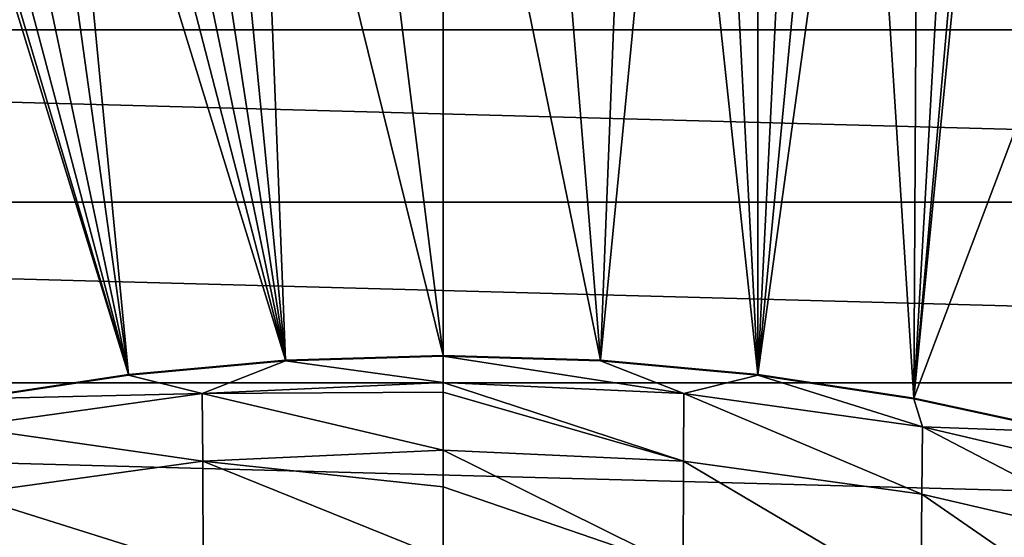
# Model space of a CAD drawing. Header units: metres. Extents: x -25 to 70, y -236 to 25.
# Tile 263 of 296: x -2.51 to 3.33, y 14.43 to 17.49. Entities that reach past the tile are written whole.
import ezdxf

# ---------------------------------------------------------------- set-up
doc = ezdxf.new("R2010")
doc.units = ezdxf.units.M
doc.layers.add('solid_10481002', color=7, linetype='CONTINUOUS')

msp = doc.modelspace()

# ---------------------------------------------------------------- linework, layer by layer
at = {"layer": 'solid_10481002'}
for points in [[(-0.933872, 15.474991, 287.458893), (-1.626902, 19.976355, 155.86348), (-1.867002, 19.960659, 155.71022)], [(-0.933872, 15.474991, 287.458893), (-1.374476, 19.990765, 155.995056), (-1.626902, 19.976355, 155.86348)], [(-0.933872, 15.474991, 287.458893), (-1.111799, 20.003328, 156.103912), (-1.374476, 19.990765, 155.995056)], [(-0.564046, 20.021196, 156.250687), (-1.111799, 20.003328, 156.103912), (0, 15.503139, 287.459015)], [(-0.933872, 15.474991, 287.458893), (0, 15.503139, 287.459015), (-1.111799, 20.003328, 156.103912)], [(-0.564046, 20.021196, 156.250687), (0, 15.503139, 287.459015), (0, 20.027439, 156.300003)], [(0, 20.027439, 156.300003), (0, 15.503139, 287.459015), (0.934353, 15.474962, 287.458862)], [(0.564052, 20.021196, 156.250671), (0, 20.027439, 156.300003), (0.934353, 15.474962, 287.458862)], [(1.111809, 20.003328, 156.103912), (0.564052, 20.021196, 156.250671), (0.934353, 15.474962, 287.458862)], [(1.374491, 19.990763, 155.995041), (1.111809, 20.003328, 156.103912), (0.934353, 15.474962, 287.458862)], [(1.374491, 19.990763, 155.995041), (0.934353, 15.474962, 287.458862), (1.866152, 15.390412, 287.459015)], [(1.626934, 19.976353, 155.863464), (1.374491, 19.990763, 155.995041), (1.866152, 15.390412, 287.459015)], [(1.867024, 19.960657, 155.710205), (1.626934, 19.976353, 155.863464), (1.866152, 15.390412, 287.459015)], [(-1.86553, 15.390486, 287.459045), (-2.302216, 19.927872, 155.343964), (-2.493779, 19.912106, 155.134125)], [(-0.933872, 15.474991, 287.458893), (-2.092766, 19.944279, 155.53653), (-2.302216, 19.927872, 155.343964)], [(-1.86553, 15.390486, 287.459045), (-0.933872, 15.474991, 287.458893), (-2.302216, 19.927872, 155.343964)], [(-0.933872, 15.474991, 287.458893), (-1.867002, 19.960659, 155.71022), (-2.092766, 19.944279, 155.53653)], [(2.092806, 19.944277, 155.536499), (1.867024, 19.960657, 155.710205), (1.866152, 15.390412, 287.459015)], [(2.302239, 19.92787, 155.343948), (2.092806, 19.944277, 155.536499), (1.866152, 15.390412, 287.459015)], [(2.493813, 19.912102, 155.134079), (2.302239, 19.92787, 155.343948), (1.866152, 15.390412, 287.459015)], [(-1.86553, 15.390486, 287.459045), (-3.200667, 19.863878, 153.61412), (-3.249999, 19.875484, 153.052872)], [(-2.791007, 15.249826, 287.459381), (-1.86553, 15.390486, 287.459045), (-3.249999, 19.875484, 153.052872)], [(-1.86553, 15.390486, 287.459045), (-3.055252, 19.867777, 154.158127), (-3.200667, 19.863878, 153.61412)], [(-1.86553, 15.390486, 287.459045), (-2.817585, 19.885046, 154.669785), (-3.055252, 19.867777, 154.158127)], [(-1.86553, 15.390486, 287.459045), (-2.493779, 19.912106, 155.134125), (-2.817585, 19.885046, 154.669785)], [(2.493813, 19.912102, 155.134079), (1.866152, 15.390412, 287.459015), (2.791591, 15.249722, 287.45932)], [(2.817618, 19.885044, 154.669739), (2.493813, 19.912102, 155.134079), (2.791591, 15.249722, 287.45932)], [(3.055274, 19.867777, 154.158066), (2.817618, 19.885044, 154.669739), (2.791591, 15.249722, 287.45932)], [(3.249999, 19.875484, 153.052841), (3.200675, 19.86388, 153.614075), (2.791591, 15.249722, 287.45932)], [(4.528981, 19.842764, 146.860336), (3.249999, 19.875484, 153.052841), (2.791591, 15.249722, 287.45932)], [(3.200675, 19.86388, 153.614075), (3.055274, 19.867777, 154.158066), (2.791591, 15.249722, 287.45932)], [(4.528981, 19.842764, 146.860336), (2.791591, 15.249722, 287.45932), (3.706884, 15.053425, 287.459686)], [(-18.403963, 17.433207), (-17.433207, 18.403959), (18.403963, 17.433207)], [(-17.433207, 18.403959), (17.433207, 18.403959), (18.403963, 17.433207)], [(-19.32082, 16.41123), (-18.403963, 17.433207), (19.32082, 16.41123)], [(-18.403963, 17.433207), (18.403963, 17.433207), (19.32082, 16.41123)], [(-20.180984, 15.341129), (-19.32082, 16.41123), (20.180984, 15.341129)], [(-19.32082, 16.41123), (19.32082, 16.41123), (20.180984, 15.341129)], [(-0.934208, 15.47105, 287.634949), (0, 15.343018, 291.087952), (0, 15.499282, 287.635101)], [(-0.933872, 15.474991, 287.458893), (-0.934208, 15.47105, 287.634949), (0, 15.499282, 287.635101)], [(0, 15.500656, 287.547028), (0, 15.503139, 287.459015), (-0.933872, 15.474991, 287.458893)], [(0, 15.500656, 287.547028), (-0.933872, 15.474991, 287.458893), (0, 15.499282, 287.635101)], [(0, 15.503139, 287.459015), (0.934722, 15.471019, 287.634949), (0.934353, 15.474962, 287.458862)], [(0, 15.500656, 287.547028), (0.934722, 15.471019, 287.634949), (0, 15.503139, 287.459015)], [(0, 15.500656, 287.547028), (0, 15.499282, 287.635101), (0.934722, 15.471019, 287.634949)], [(1.427733, 15.277085, 291.083466), (0.934722, 15.471019, 287.634949), (0, 15.499282, 287.635101)], [(0, 15.343018, 291.087952), (1.427733, 15.277085, 291.083466), (0, 15.499282, 287.635101)], [(-1.427733, 15.277085, 291.083466), (-0.934208, 15.47105, 287.634949), (-1.866455, 15.386414, 287.635071)], [(-1.86553, 15.390486, 287.459045), (-1.866455, 15.386414, 287.635071), (-0.934208, 15.47105, 287.634949)], [(-1.86553, 15.390486, 287.459045), (-0.934208, 15.47105, 287.634949), (-0.933872, 15.474991, 287.458893)], [(-1.427733, 15.277085, 291.083466), (0, 15.343018, 291.087952), (-0.934208, 15.47105, 287.634949)], [(0.934353, 15.474962, 287.458862), (0.934722, 15.471019, 287.634949), (1.866152, 15.390412, 287.459015)], [(1.427733, 15.277085, 291.083466), (1.867083, 15.386338, 287.63501), (0.934722, 15.471019, 287.634949)], [(1.866152, 15.390412, 287.459015), (0.934722, 15.471019, 287.634949), (1.867083, 15.386338, 287.63501)], [(-1.427733, 15.277085, 291.083466), (-1.866455, 15.386414, 287.635071), (-2.792497, 15.245624, 287.635284)], [(-2.791007, 15.249826, 287.459381), (-2.792497, 15.245624, 287.635284), (-1.866455, 15.386414, 287.635071)], [(-2.791007, 15.249826, 287.459381), (-1.866455, 15.386414, 287.635071), (-1.86553, 15.390486, 287.459045)], [(1.427733, 15.277085, 291.083466), (2.843304, 15.08023, 291.068909), (1.867083, 15.386338, 287.63501)], [(1.866152, 15.390412, 287.459015), (1.867083, 15.386338, 287.63501), (2.791591, 15.249722, 287.45932)], [(2.843304, 15.08023, 291.068909), (2.793062, 15.245521, 287.635223), (1.867083, 15.386338, 287.63501)], [(2.791591, 15.249722, 287.45932), (1.867083, 15.386338, 287.63501), (2.793062, 15.245521, 287.635223)], [(-20.981876, 14.22615), (-20.180984, 15.341129), (20.981876, 14.22615)], [(-20.180984, 15.341129), (20.180984, 15.341129), (20.981876, 14.22615)], [(-1.427733, 15.277085, 291.083466), (0, 15.285131, 291.74292), (0, 15.343018, 291.087952)], [(1.425501, 14.876669, 294.482239), (1.427733, 15.277085, 291.083466), (0, 15.343018, 291.087952)], [(0, 15.285131, 291.74292), (1.425501, 14.876669, 294.482239), (0, 15.343018, 291.087952)], [(-2.843304, 15.08023, 291.068909), (-1.427733, 15.277085, 291.083466), (-2.792497, 15.245624, 287.635284)], [(-1.425501, 14.876669, 294.482239), (-1.427733, 15.277085, 291.083466), (-2.843304, 15.08023, 291.068909)], [(-1.427733, 15.277085, 291.083466), (0, 14.941897, 294.492096), (0, 15.285131, 291.74292)], [(-1.425501, 14.876669, 294.482239), (0, 14.941897, 294.492096), (-1.427733, 15.277085, 291.083466)], [(0, 15.285131, 291.74292), (0, 14.941897, 294.492096), (1.425501, 14.876669, 294.482239)], [(1.425501, 14.876669, 294.482239), (2.838858, 14.681704, 294.453461), (1.427733, 15.277085, 291.083466)], [(2.838858, 14.681704, 294.453461), (2.843304, 15.08023, 291.068909), (1.427733, 15.277085, 291.083466)], [(2.791591, 15.249722, 287.45932), (2.793062, 15.245521, 287.635223), (3.706884, 15.053425, 287.459686)], [(2.843304, 15.08023, 291.068909), (3.708633, 15.049016, 287.635468), (2.793062, 15.245521, 287.635223)], [(3.706884, 15.053425, 287.459686), (2.793062, 15.245521, 287.635223), (3.708633, 15.049016, 287.635468)], [(-2.838858, 14.681704, 294.453461), (-1.425501, 14.876669, 294.482239), (-2.843304, 15.08023, 291.068909)], [(2.838858, 14.681704, 294.453461), (4.227963, 14.358468, 294.405792), (2.843304, 15.08023, 291.068909)], [(2.843304, 15.08023, 291.068909), (4.234586, 14.75386, 291.0448), (3.708633, 15.049016, 287.635468)], [(4.227963, 14.358468, 294.405792), (4.234586, 14.75386, 291.0448), (2.843304, 15.08023, 291.068909)], [(-1.425501, 14.876669, 294.482239), (0, 14.725495, 295.773865), (0, 14.941897, 294.492096)], [(1.423395, 14.237262, 297.814209), (1.425501, 14.876669, 294.482239), (0, 14.941897, 294.492096)], [(0, 14.725495, 295.773865), (1.423395, 14.237262, 297.814209), (0, 14.941897, 294.492096)], [(-1.423395, 14.237262, 297.814209), (-1.425501, 14.876669, 294.482239), (-2.838858, 14.681704, 294.453461)], [(-1.425501, 14.876669, 294.482239), (0, 14.301122, 297.830444), (0, 14.725495, 295.773865)], [(-1.423395, 14.237262, 297.814209), (0, 14.301122, 297.830444), (-1.425501, 14.876669, 294.482239)], [(1.423395, 14.237262, 297.814209), (2.834666, 14.045202, 297.771362), (1.425501, 14.876669, 294.482239)], [(2.834666, 14.045202, 297.771362), (2.838858, 14.681704, 294.453461), (1.425501, 14.876669, 294.482239)], [(0, 14.725495, 295.773865), (0, 14.301122, 297.830444), (1.423395, 14.237262, 297.814209)], [(-2.834666, 14.045202, 297.771362), (-1.423395, 14.237262, 297.814209), (-2.838858, 14.681704, 294.453461)], [(2.834666, 14.045202, 297.771362), (4.22172, 13.726782, 297.700287), (2.838858, 14.681704, 294.453461)], [(4.22172, 13.726782, 297.700287), (4.227963, 14.358468, 294.405792), (2.838858, 14.681704, 294.453461)]]:
    msp.add_3dface(points, dxfattribs=at)

doc.saveas('drawing.dxf')
